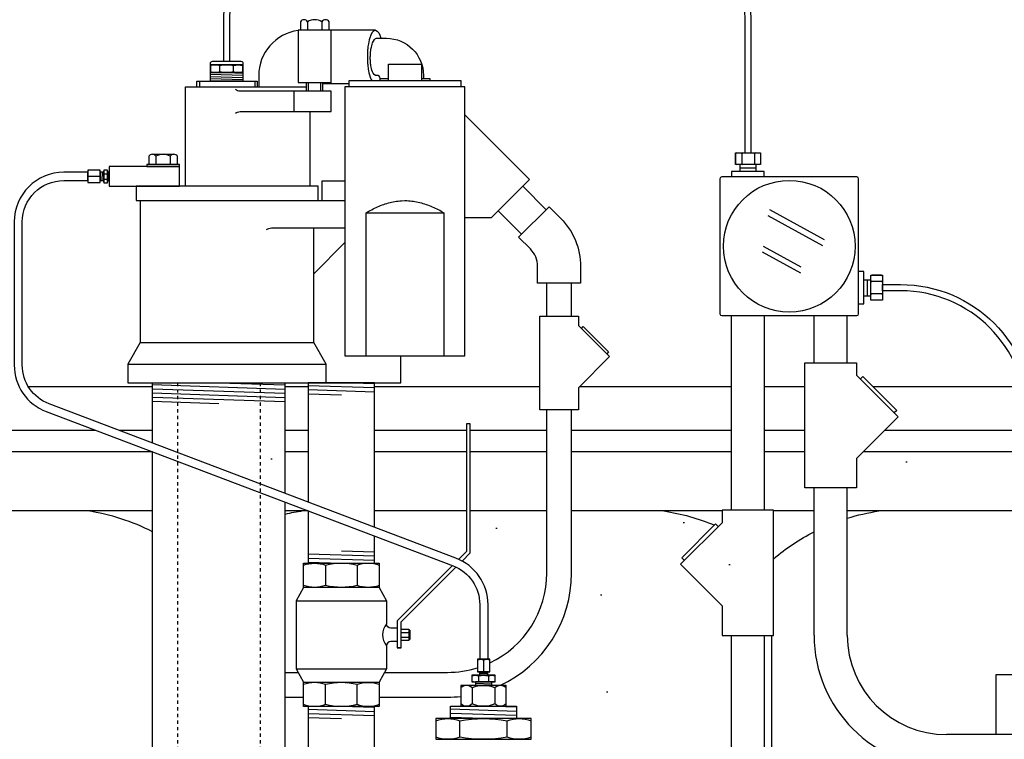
# Model space of a CAD drawing. Extents: x -169 to 2224, y 0 to 2796.
# Tile 436 of 530: x 1861 to 1891, y 935 to 957. Entities that reach past the tile are written whole.
import ezdxf

# ---------------------------------------------------------------- set-up
doc = ezdxf.new("R2010")
doc.units = 0
doc.header["$MEASUREMENT"] = 0
doc.header["$PDSIZE"] = 1
doc.linetypes.add('HIDDEN5', pattern=[0.05, 0.025, -0.025])
doc.layers.get('DEFPOINTS').update_dxf_attribs({"linetype": 'CONTINUOUS'})
for name, color, linetype in [('CONDUIT', 2, 'CONTINUOUS'), ('COPPER-TUBING', 2, 'CONTINUOUS'), ('DIM', 3, 'CONTINUOUS'), ('FRP-SUMP', 2, 'CONTINUOUS'), ('GALV-2-PIPE', 3, 'CONTINUOUS'), ('GALV-2-REDUCER', 3, 'CONTINUOUS'), ('GALV-2-TEE', 3, 'CONTINUOUS'), ('GALV-2-VALVE', 3, 'CONTINUOUS'), ('GALV-4-PIPE', 4, 'CONTINUOUS'), ('J-BOX', 2, 'CONTINUOUS'), ('PEAGRAVEL-HATCH', 3, 'CONTINUOUS'), ('PROBE', 2, 'CONTINUOUS'), ('SUB-PUMP', 4, 'CONTINUOUS')]:
    doc.layers.add(name, color=color, linetype=linetype)
doc.styles.add('SIMPLEX', font='simplex')
doc.dimstyles.new('DIM64', dxfattribs={"dimscale": 64, "dimtxt": 0.09375, "dimasz": 0.09375, "dimexe": 0.0625, "dimexo": 0.0625, "dimgap": 0.046875, "dimtad": 1, "dimdec": 4, "dimzin": 3, "dimdsep": 46, "dimlunit": 4, "dimtxsty": 'SIMPLEX', "dimcen": 0, "dimclrd": 256, "dimclre": 256, "dimclrt": 256, "dimadec": 0, "dimazin": 0, "dimtfac": 1, "dimtdec": 4, "dimtmove": 0, "dimatfit": 3, "dimfxl": 1, "dimfrac": 2, "dimtolj": 1, "dimtzin": 0, "dimarcsym": 0})

# ---------------------------------------------------------------- blocks, each defined once
blk = doc.blocks.new('*D48')
at = {"layer": 'DEFPOINTS', "color": 0, "transparency": 16777216}
for p in [(2031.773, 978.296), (1368.547, 978.015), (2031.773, 700.523)]:
    blk.add_point(p, dxfattribs=at)
at = {"layer": 'DIM', "lineweight": -2, "transparency": 16777216}
for p, q in [((1368.547, 974.015), (1368.547, 696.523)), ((2031.773, 974.296), (2031.773, 696.523)), ((1374.547, 700.523), (2025.773, 700.523))]:
    blk.add_line(p, q, dxfattribs=at)
at = {"layer": 'DIM', "transparency": 16777216}
for points in [[(1374.547, 701.523), (1374.547, 699.523), (1368.547, 700.523)], [(2025.773, 701.523), (2025.773, 699.523), (2031.773, 700.523)]]:
    blk.add_solid(points, dxfattribs=at)
at = {"layer": 'DIM', "transparency": 16777216, "insert": (1700.16, 708.095), "char_height": 6, "attachment_point": 5, "style": 'SIMPLEX'}
blk.add_mtext('\\A1;55\'-3 1/4" (F.V. TANK SLAB)', dxfattribs=at)

msp = doc.modelspace()

# ---------------------------------------------------------------- hatches: boundary and pattern name
at = {"layer": 'PEAGRAVEL-HATCH'}
h = msp.add_hatch(dxfattribs=at)
h.set_pattern_fill('AR-SAND', color=256, scale=7.5, style=0)
h.set_pattern_definition([(37.5, (1377.29, 921.773), (-0.47245, 14.45118), [0, -11.4, 0, -12.75, 0, -12.1875]), (7.5, (1377.29, 921.773), (13.2733, 21.1661), [0, -6.15, 0, -10.275, 0, -3.9375]), (327.5, (1368.066, 921.773), (23.35606, 0.04244), [0, -3.75, 0, -13.5, 0, -17.625]), (317.5, (1368.066, 921.773), (22.54595, 6.5826), [0, -1.875, 0, -8.85, 0, -10.125])])
h.paths.add_polyline_path([(1866.9533, 945.77096), (1941.15711, 946.07721), (1929.86671, 921.77328), (1866.9533, 921.77328)])

# ---------------------------------------------------------------- linework, layer by layer
at = {"layer": 'CONDUIT'}
for p, q in [((1876.64619, 951.82924), (1877.3533, 951.12213)), ((1875.90374, 951.08678), (1876.61084, 950.37967)), ((1877.37311, 947.9074), (1877.37311, 948.9074)), ((1878.12311, 947.9074), (1878.12311, 948.9074)), ((1882.94981, 942.04214), (1882.94981, 947.9235)), ((1883.94981, 942.04214), (1883.94981, 947.9235)), ((1885.45018, 946.4966), (1885.45018, 947.9235)), ((1886.45018, 946.4966), (1886.45018, 947.9235)), ((1877.37311, 940.14713), (1877.37311, 945.07398)), ((1878.12311, 940.14713), (1878.12311, 945.07398)), ((1885.45018, 938.26579), (1885.45018, 942.7187)), ((1886.45018, 938.26579), (1886.45018, 942.7187)), ((1882.94981, 934.7862), (1882.94981, 938.26425)), ((1883.94981, 934.7862), (1883.94981, 938.26425)), ((1869.46198, 937.14713), (1869.85405, 937.14713)), ((1872.47833, 937.14713), (1874.37311, 937.14713)), ((1869.46198, 936.39713), (1870.01942, 936.39713)), ((1872.31296, 936.39713), (1874.37311, 936.39713)), ((1895.15213, 935.26579), (1889.45018, 935.26579))]:
    msp.add_line(p, q, dxfattribs=at)
msp.add_lwpolyline([(1878.39567, 948.9074), (1877.09567, 948.9074), (1877.09567, 949.4074, 0.19891163), (1876.87601, 949.93773), (1876.52246, 950.29128), (1877.44169, 951.21052), (1877.79524, 950.85696, -0.19891237), (1878.39567, 949.40869), (1878.39567, 948.9074)], format="xyb", dxfattribs=at)
for points in [[(1878.32903, 947.62634), (1879.27186, 946.6835), (1878.32903, 945.74067), (1878.32903, 945.07398), (1877.16232, 945.07398), (1877.16232, 947.9074), (1878.32903, 947.9074)], [(1886.72799, 946.12185), (1887.9851, 944.86474), (1886.72799, 943.60762), (1886.72799, 942.7187), (1885.17238, 942.7187), (1885.17238, 946.4966), (1886.72799, 946.4966)], [(1882.67201, 941.6674), (1881.4149, 940.41028), (1882.67201, 939.15316), (1882.67201, 938.26425), (1884.22761, 938.26425), (1884.22761, 942.04214), (1882.67201, 942.04214)]]:
    msp.add_lwpolyline(points, close=True, dxfattribs=at)
for points in [[(1878.41742, 947.53795), (1878.47634, 947.59688), (1879.2424, 946.83082), (1879.18347, 946.7719)], [(1886.84584, 946.004), (1886.92441, 946.08257), (1887.94582, 945.06116), (1887.86725, 944.98259)], [(1882.55416, 941.54954), (1882.47559, 941.62811), (1881.45418, 940.60671), (1881.53275, 940.52814)]]:
    msp.add_lwpolyline(points, dxfattribs=at)
for centre, radius, start, end in [((1874.37311, 940.14713), 3, 295.268369, 0), ((1874.37311, 940.14713), 3.75, 294.998986, 0), ((1889.45018, 938.26579), 4, 180, 270), ((1889.45018, 938.26579), 3, 180, 270), ((1874.37311, 940.14713), 3, 270, 287.569275), ((1874.37311, 940.14713), 3.75, 270, 276.137901)]:
    msp.add_arc(centre, radius, start, end, dxfattribs=at)
at = {"layer": 'COPPER-TUBING', "color": 7}
for p, q in [((1863.8653, 952.12781), (1863.52509, 952.12781)), ((1863.94049, 952.25281), (1863.93207, 952.00281)), ((1863.99919, 952.20392), (1864.08971, 952.20392)), ((1863.99919, 952.04641), (1864.08971, 952.04641)), ((1864.12976, 952.25281), (1864.12134, 952.00281)), ((1875.46619, 937.18345), (1875.46619, 937.52365)), ((1875.59119, 937.10825), (1875.34119, 937.11667)), ((1875.31423, 937.04148), (1875.31423, 936.87251)), ((1875.60827, 937.04148), (1875.60827, 936.87251)), ((1875.71619, 936.79362), (1875.21619, 936.81046))]:
    msp.add_line(p, q, dxfattribs=at)
at = {"layer": 'COPPER-TUBING', "linetype": 'Continuous'}
msp.add_line((1863.88269, 952.25281), (1863.88269, 952.00281), dxfattribs=at)
at = {"layer": 'COPPER-TUBING', "color": 7, "linetype": 'Continuous'}
msp.add_line((1875.59119, 937.16605), (1875.34119, 937.16605), dxfattribs=at)
at = {"layer": 'COPPER-TUBING', "linetype": 'Continuous'}
for points in [[(1863.88269, 952.31531), (1863.50769, 952.31531), (1863.50769, 951.94031), (1863.88269, 951.94031)], [(1863.88269, 952.25281), (1863.88269, 952.00281), (1863.98987, 952.00281), (1863.98987, 952.25281)], [(1864.09875, 952.25281), (1864.09875, 952.00281), (1864.15234, 952.00281), (1864.15234, 952.25281)], [(1875.65369, 937.16605), (1875.65369, 937.54105), (1875.27869, 937.54105), (1875.27869, 937.16605)], [(1875.59119, 937.16605), (1875.34119, 937.16605), (1875.34119, 937.05887), (1875.59119, 937.05887)], [(1875.71619, 936.85563), (1875.21619, 936.85563), (1875.21619, 936.74845), (1875.71619, 936.74845)]]:
    msp.add_lwpolyline(points, close=True, dxfattribs=at)
at = {"layer": 'COPPER-TUBING', "color": 7}
for points in [[(1863.52509, 951.94031, -0.18283313), (1863.52509, 952.12781, -0.18283313), (1863.52509, 952.31531)], [(1863.8653, 951.94031, 0.18283313), (1863.8653, 952.12781, 0.18283313), (1863.8653, 952.31531)], [(1863.99919, 951.93502, -0.16735506), (1863.99919, 952.04641, -0.11763439), (1863.99919, 952.20392, -0.16298639), (1863.99919, 952.31531)], [(1864.08971, 952.31531, -0.16298639), (1864.08971, 952.20392, -0.11763439), (1864.08971, 952.04641, -0.16735506), (1864.08971, 951.93502)], [(1875.27869, 937.52365, -0.18283313), (1875.46619, 937.52365, -0.18283313), (1875.65369, 937.52365)], [(1875.27869, 937.18345, 0.18283313), (1875.46619, 937.18345, 0.18283313), (1875.65369, 937.18345)], [(1875.10631, 937.04148, -0.16735506), (1875.31423, 937.04148, -0.11763439), (1875.60827, 937.04148, -0.16298639), (1875.81619, 937.04148)], [(1875.81619, 936.87251, -0.16298639), (1875.60827, 936.87251, -0.11763439), (1875.31423, 936.87251, -0.16735506), (1875.10631, 936.87251)]]:
    msp.add_lwpolyline(points, format="xyb", dxfattribs=at)
at = {"layer": 'COPPER-TUBING'}
for points in [[(1863.98987, 952.31531), (1863.98987, 951.93502), (1864.09875, 951.93502), (1864.09875, 952.31531)], [(1875.81619, 937.05887), (1875.10631, 937.05887), (1875.10631, 936.85563), (1875.81619, 936.85563)]]:
    msp.add_lwpolyline(points, close=True, dxfattribs=at)
at = {"layer": 'COPPER-TUBING', "linetype": 'Continuous'}
msp.add_lwpolyline([(1861.52674, 946.42762), (1861.52674, 950.75281, -0.41421356), (1862.77674, 952.00281), (1863.50769, 952.00281), (1863.50769, 952.25281), (1862.78091, 952.25281, 0.41421356), (1861.28091, 950.75281), (1861.28091, 946.42762, 0.31159034), (1862.24889, 945.02514), (1874.54126, 940.36211, -0.31159034), (1875.34791, 939.19338), (1875.34791, 937.54105), (1875.59791, 937.54105), (1875.59791, 939.1918, 0.31159034), (1874.62993, 940.59428), (1862.33339, 945.25889, -0.31159034)], format="xyb", close=True, dxfattribs=at)
at = {"layer": 'FRP-SUMP', "color": 7, "linetype": 'Continuous'}
for p, q in [((1865.46198, 945.77096), (1861.71312, 945.77096)), ((1870.16619, 945.77096), (1869.46198, 945.77096)), ((1877.16232, 945.77096), (1872.16619, 945.77096)), ((1882.94981, 945.77096), (1878.35932, 945.77096)), ((1885.17238, 945.77096), (1883.94981, 945.77096)), ((1891.87327, 945.77096), (1887.23602, 945.77096)), ((1863.74994, 944.45572), (1854.84774, 944.45572)), ((1865.46198, 944.45572), (1864.45063, 944.45572)), ((1870.16619, 944.45572), (1869.46198, 944.45572)), ((1874.95082, 944.45572), (1872.16619, 944.45572)), ((1877.37311, 944.45572), (1875.06019, 944.45572)), ((1882.94981, 944.45572), (1878.12311, 944.45572)), ((1885.17238, 944.45572), (1883.94981, 944.45572)), ((1891.87327, 944.45572), (1887.57609, 944.45572)), ((1865.46198, 943.80737), (1854.59774, 943.80737)), ((1870.16619, 943.80737), (1869.46198, 943.80737)), ((1874.95082, 943.80737), (1872.16619, 943.80737)), ((1877.37311, 943.80737), (1875.06019, 943.80737)), ((1882.94981, 943.80737), (1878.12311, 943.80737)), ((1885.17238, 943.80737), (1883.94981, 943.80737)), ((1891.87327, 943.80737), (1886.92774, 943.80737))]:
    msp.add_line(p, q, dxfattribs=at)
at = {"layer": 'FRP-SUMP', "color": 7}
for p, q in [((1865.46198, 942.02096), (1854.41426, 942.02096)), ((1870.16619, 942.02096), (1869.46198, 942.02096)), ((1874.95082, 942.02096), (1872.16619, 942.02096)), ((1877.37311, 942.02096), (1875.06019, 942.02096)), ((1882.67201, 942.02096), (1878.12311, 942.02096)), ((1885.45018, 942.02096), (1884.22761, 942.02096)), ((1891.87327, 942.02096), (1886.45018, 942.02096)), ((1884.16046, 938.26425), (1884.16046, 929.76091))]:
    msp.add_line(p, q, dxfattribs=at)
for points in [[(1865.46198, 941.39228, 0.08149294), (1863.49926, 942.02096)], [(1869.99926, 942.02096, 0.02150268), (1869.46198, 941.91743, 0.02150268)], [(1880.91046, 942.02096, -0.06265937), (1882.44077, 941.59329, -0.06265937)], [(1886.45018, 941.80135, -0.03875218), (1887.41046, 942.02096)], [(1884.22761, 940.57873, -0.05790471), (1885.45018, 941.39353, -0.05790471)]]:
    msp.add_lwpolyline(points, format="xyb", dxfattribs=at)
at = {"layer": 'GALV-2-PIPE', "color": 7}
for p, q in [((1872.16619, 945.73927), (1870.16619, 945.80177)), ((1872.16619, 945.86427), (1871.16619, 945.89552)), ((1872.16619, 945.61427), (1870.16619, 945.67677)), ((1871.16619, 945.52052), (1870.16619, 945.55177)), ((1870.16619, 940.72589), (1872.16619, 940.66339)), ((1871.16619, 940.81964), (1872.16619, 940.78839)), ((1870.16619, 940.60089), (1872.16619, 940.53839)), ((1870.16619, 940.47589), (1871.16619, 940.44464)), ((1872.16619, 935.95839), (1870.16619, 936.02089)), ((1872.16619, 936.08339), (1871.16619, 936.11464)), ((1872.16619, 935.83339), (1870.16619, 935.89589)), ((1871.16619, 935.73964), (1870.16619, 935.77089))]:
    msp.add_line(p, q, dxfattribs=at)
at = {"layer": 'GALV-2-PIPE', "linetype": 'Continuous'}
for points in [[(1872.16619, 941.52888), (1872.16619, 945.89552), (1870.16619, 945.89552), (1870.16619, 942.28757)], [(1870.16619, 942.02177), (1870.16619, 940.44464), (1872.16619, 940.44464), (1872.16619, 941.26308)]]:
    msp.add_lwpolyline(points, dxfattribs=at)
msp.add_lwpolyline([(1870.16619, 936.11464), (1870.16619, 931.02519), (1872.16619, 931.02519), (1872.16619, 936.11464)], close=True, dxfattribs=at)
at = {"layer": 'GALV-2-REDUCER', "color": 7, "linetype": 'Continuous'}
for p, q in [((1875.11657, 936.67806), (1875.11657, 936.19241)), ((1875.80157, 936.67806), (1875.80157, 936.19241))]:
    msp.add_line(p, q, dxfattribs=at)
at = {"layer": 'GALV-2-REDUCER', "color": 7}
for p, q in [((1876.46028, 935.96539), (1874.46278, 936.03267)), ((1876.46028, 936.09046), (1875.46153, 936.1241)), ((1876.46028, 935.84032), (1874.46278, 935.9076)), ((1875.46153, 935.74889), (1874.46278, 935.78253))]:
    msp.add_line(p, q, dxfattribs=at)
at = {"layer": 'GALV-2-REDUCER', "color": 7, "linetype": 'Continuous'}
for points in [[(1876.14407, 936.68014, 0.40030098), (1875.80157, 936.68014, 0.20429346), (1875.11657, 936.68014, 0.41103058), (1874.77407, 936.68014)], [(1876.14407, 936.19241, -0.40030098), (1875.80157, 936.19241, -0.20429346), (1875.11657, 936.19241, -0.41103058), (1874.77407, 936.19241)]]:
    msp.add_lwpolyline(points, format="xyb", dxfattribs=at)
at = {"layer": 'GALV-2-REDUCER', "linetype": 'Continuous'}
for points in [[(1876.14407, 936.74845), (1874.77407, 936.74845), (1874.77407, 936.1241), (1876.14407, 936.1241)], [(1874.4625, 935.7489), (1874.46278, 936.1241), (1876.46028, 936.1241), (1876.46, 935.7489)]]:
    msp.add_lwpolyline(points, close=True, dxfattribs=at)
at = {"layer": 'GALV-2-TEE', "color": 7, "linetype": 'Continuous'}
for p, q in [((1874.74181, 935.18705), (1874.74181, 935.6864)), ((1876.17782, 935.18705), (1876.17782, 935.6864))]:
    msp.add_line(p, q, dxfattribs=at)
for points in [[(1874.02525, 935.6864, -0.17443208), (1874.74181, 935.6864, -0.08704547), (1876.17782, 935.6864, -0.17373472), (1876.89726, 935.6864)], [(1876.89726, 935.18705, -0.17372505), (1876.17782, 935.18705, -0.08704419), (1874.74181, 935.18705, -0.1744223), (1874.02525, 935.18705)]]:
    msp.add_lwpolyline(points, format="xyb", dxfattribs=at)
at = {"layer": 'GALV-2-TEE', "linetype": 'Continuous'}
msp.add_lwpolyline([(1874.02525, 935.12455), (1876.89726, 935.12455), (1876.89726, 935.7489), (1874.02525, 935.7489)], close=True, dxfattribs=at)
at = {"layer": 'GALV-2-VALVE', "color": 7, "linetype": 'Continuous'}
for p, q in [((1870.69175, 940.38841), (1870.69175, 939.76913)), ((1871.64063, 940.38841), (1871.64063, 939.76913)), ((1873.21606, 938.41865), (1873.21119, 938.14062)), ((1873.23054, 938.41865), (1873.22567, 938.14062)), ((1870.69175, 936.17086), (1870.69175, 936.79014)), ((1871.64063, 936.17086), (1871.64063, 936.79014))]:
    msp.add_line(p, q, dxfattribs=at)
at = {"layer": 'GALV-2-VALVE', "color": 2, "linetype": 'Continuous'}
for p, q in [((1869.7976, 939.30946), (1872.53478, 939.30946)), ((1872.97228, 938.3516), (1873.20333, 938.3516)), ((1872.97228, 938.20767), (1873.20333, 938.20767)), ((1869.7976, 937.24981), (1872.53478, 937.24981))]:
    msp.add_line(p, q, dxfattribs=at)
at = {"layer": 'GALV-2-VALVE', "linetype": 'Continuous'}
msp.add_line((1872.97228, 937.89145), (1872.84839, 937.89145), dxfattribs=at)
for points in [[(1874.81419, 940.50973), (1875.06019, 940.75573), (1875.06019, 944.64964), (1874.95082, 944.64964), (1874.95082, 940.80104), (1874.7107, 940.56092)], [(1870.01942, 940.44464), (1872.31296, 940.44464), (1872.31296, 939.7129), (1870.01942, 939.7129), (1870.01942, 940.44464)], [(1874.51997, 940.37019), (1872.84839, 938.69861), (1872.84839, 937.89145), (1872.97228, 937.89145), (1872.97228, 938.66782), (1874.62928, 940.32482)], [(1870.01942, 939.7129), (1869.7976, 939.30946), (1869.7976, 937.24981), (1870.01942, 936.84637)], [(1872.97228, 938.45339), (1873.20333, 938.45339), (1873.20333, 938.10589), (1872.97228, 938.10589)]]:
    msp.add_lwpolyline(points, dxfattribs=at)
at = {"layer": 'GALV-2-VALVE', "color": 7, "linetype": 'Continuous'}
for points in [[(1870.02078, 940.38841, -0.16298639), (1870.69175, 940.38841, -0.11763439), (1871.64063, 940.38841, -0.16735506), (1872.3116, 940.38841)], [(1872.3116, 939.76913, -0.16735506), (1871.64063, 939.76913, -0.11763439), (1870.69175, 939.76913, -0.16298639), (1870.02078, 939.76913)], [(1870.02078, 936.79014, -0.16735506), (1870.69175, 936.79014, -0.11763439), (1871.64063, 936.79014, -0.16298639), (1872.3116, 936.79014)], [(1872.3116, 936.17086, -0.16298639), (1871.64063, 936.17086, -0.11763439), (1870.69175, 936.17086, -0.16735506), (1870.02078, 936.17086)]]:
    msp.add_lwpolyline(points, format="xyb", dxfattribs=at)
at = {"layer": 'GALV-2-VALVE', "linetype": 'Continuous'}
for points in [[(1872.31296, 939.7129), (1872.53478, 939.30946), (1872.53478, 938.60964, 0.37862889), (1872.53478, 937.94964), (1872.53478, 937.24981), (1872.31296, 936.84637)], [(1872.84839, 938.48464), (1872.65978, 938.48464, -0.41421356), (1872.53478, 938.60964)], [(1872.84839, 938.07464), (1872.65978, 938.07464, 0.41421356), (1872.53478, 937.94964)]]:
    msp.add_lwpolyline(points, format="xyb", dxfattribs=at)
at = {"layer": 'GALV-2-VALVE', "color": 2, "linetype": 'Continuous'}
msp.add_lwpolyline([(1873.20333, 938.41865), (1873.23054, 938.41865), (1873.23054, 938.14062), (1873.20333, 938.14062)], dxfattribs=at)
at = {"layer": 'GALV-2-VALVE', "linetype": 'Continuous'}
msp.add_lwpolyline([(1870.01942, 936.84637), (1872.31296, 936.84637), (1872.31296, 936.11464), (1870.01942, 936.11464)], close=True, dxfattribs=at)
at = {"layer": 'GALV-4-PIPE', "color": 7}
for p, q in [((1865.46198, 945.83781), (1869.46198, 945.70308)), ((1867.46198, 945.89552), (1869.46198, 945.82815)), ((1865.46198, 945.71274), (1869.46198, 945.57801)), ((1865.46198, 945.58767), (1869.46198, 945.45294)), ((1865.46198, 945.4626), (1869.46198, 945.32787)), ((1865.46198, 945.33753), (1867.46198, 945.27016))]:
    msp.add_line(p, q, dxfattribs=at)
at = {"layer": 'GALV-4-PIPE'}
for points in [[(1865.46198, 944.07208), (1865.46198, 945.89552), (1869.46198, 945.89552), (1869.46198, 942.55471)], [(1869.46198, 942.2889), (1869.46198, 922.52331), (1865.46198, 922.52331), (1865.46198, 943.80628)]]:
    msp.add_lwpolyline(points, dxfattribs=at)
at = {"layer": 'J-BOX', "color": 7}
for p, q in [((1885.76417, 950.21077), (1884.11178, 951.11612)), ((1885.7186, 950.02941), (1884.06621, 950.93476)), ((1885.06325, 949.38212), (1883.92389, 950.00637)), ((1885.05196, 949.20075), (1883.89406, 949.83517))]:
    msp.add_line(p, q, dxfattribs=at)
at = {"layer": 'J-BOX'}
msp.add_lwpolyline([(1886.79437, 947.97906), (1886.79437, 952.05669, 0.41421356), (1886.73882, 952.11225), (1882.66118, 952.11225, 0.41421356), (1882.60563, 952.05669), (1882.60563, 947.97906, 0.41421356), (1882.66118, 947.9235), (1886.73882, 947.9235, 0.41421356)], format="xyb", close=True, dxfattribs=at)
msp.add_circle((1884.7, 950.01787), 1.98948, dxfattribs=at)
at = {"layer": 'PROBE', "color": 7}
for p, q in [((1867.49818, 955.28531), (1867.49818, 955.47471)), ((1867.90559, 955.28531), (1867.90559, 955.47471)), ((1883.70433, 952.3795), (1883.21548, 952.3795)), ((1887.06163, 948.51822), (1887.06163, 949.00706))]:
    msp.add_line(p, q, dxfattribs=at)
at = {"layer": 'PROBE', "color": 8}
for p, q in [((1867.21009, 955.2153), (1868.19368, 955.18217)), ((1867.21009, 955.14855), (1868.19368, 955.11542)), ((1867.21009, 955.08609), (1868.19368, 955.05296)), ((1867.21009, 955.02348), (1867.70188, 955.00691)), ((1867.70188, 955.2612), (1868.19368, 955.24464))]:
    msp.add_line(p, q, dxfattribs=at)
at = {"layer": 'PROBE'}
for p, q in [((1883.21548, 952.27389), (1883.21548, 952.48511)), ((1883.70433, 952.27389), (1883.70433, 952.48511)), ((1886.95602, 949.00706), (1887.16724, 949.00706)), ((1886.95602, 948.51822), (1887.16724, 948.51822))]:
    msp.add_line(p, q, dxfattribs=at)
for points in [[(1883.54861, 952.8353), (1883.54861, 956.94771, 0.40047434), (1881.3135, 959.04146), (1869.70188, 959.04146, 0.41421356), (1867.60813, 956.94771), (1867.60813, 955.60582), (1867.79563, 955.60582), (1867.79563, 956.94771, -0.41421356), (1869.70188, 958.85396), (1881.3135, 958.85396, -0.39914995), (1883.36111, 956.94771), (1883.36111, 952.8353)], [(1892.06077, 937.76838), (1891.87327, 937.76838), (1891.87327, 944.86144, 0.41421356), (1888.06077, 948.67394), (1887.51743, 948.67394), (1887.51743, 948.86144), (1888.06077, 948.86144, -0.41421356), (1892.06077, 944.86144)]]:
    msp.add_lwpolyline(points, format="xyb", close=True, dxfattribs=at)
msp.add_lwpolyline([(1867.21009, 955.00691), (1867.21009, 955.54332, -0.41421356), (1867.27259, 955.60582), (1868.13118, 955.60582, -0.41421356), (1868.19368, 955.54332), (1868.19368, 955.00691), (1867.21009, 955.00691)], format="xyb", dxfattribs=at)
at = {"layer": 'PROBE', "color": 7}
for points in [[(1867.21009, 955.47471, -0.16735506), (1867.49818, 955.47471, -0.11763439), (1867.90559, 955.47471, -0.16298639), (1868.19368, 955.47471)], [(1868.19368, 955.28531, -0.16298639), (1867.90559, 955.28531, -0.11763439), (1867.49818, 955.28531, -0.16735506), (1867.21009, 955.28531)], [(1883.1059, 952.8353, 0.41421356), (1883.07465, 952.80405), (1883.07465, 952.51636, 0.41421356), (1883.1059, 952.48511)], [(1883.2335, 952.8353, -0.41421356), (1883.26475, 952.80405), (1883.26475, 952.51636, -0.41421356), (1883.2335, 952.48511)], [(1883.296, 952.8353, 0.41421356), (1883.26475, 952.80405), (1883.26475, 952.51636, 0.41421356), (1883.296, 952.48511)], [(1883.61372, 952.8353, -0.41421356), (1883.64497, 952.80405), (1883.64497, 952.51636, -0.41421356), (1883.61372, 952.48511)], [(1883.67622, 952.8353, 0.41421356), (1883.64497, 952.80405), (1883.64497, 952.51636, 0.41421356), (1883.67622, 952.48511)], [(1883.80382, 952.8353, -0.41421356), (1883.83507, 952.80405), (1883.83507, 952.51636, -0.41421356), (1883.80382, 952.48511)], [(1887.51743, 949.11665, 0.41421356), (1887.48618, 949.1479), (1887.19849, 949.1479, 0.41421356), (1887.16724, 949.11665)], [(1887.51743, 948.98904, -0.41421356), (1887.48618, 948.95779), (1887.19849, 948.95779, -0.41421356), (1887.16724, 948.98904)], [(1887.51743, 948.92654, 0.41421356), (1887.48618, 948.95779), (1887.19849, 948.95779, 0.41421356), (1887.16724, 948.92654)], [(1887.51743, 948.60883, -0.41421356), (1887.48618, 948.57758), (1887.19849, 948.57758, -0.41421356), (1887.16724, 948.60883)], [(1887.51743, 948.54633, 0.41421356), (1887.48618, 948.57758), (1887.19849, 948.57758, 0.41421356), (1887.16724, 948.54633)], [(1887.51743, 948.41872, -0.41421356), (1887.48618, 948.38747), (1887.19849, 948.38747, -0.41421356), (1887.16724, 948.41872)]]:
    msp.add_lwpolyline(points, format="xyb", dxfattribs=at)
at = {"layer": 'PROBE'}
for points in [[(1868.19368, 955.4981), (1867.21009, 955.4981), (1867.21009, 955.2612), (1868.19368, 955.2612)], [(1883.07465, 952.8353), (1883.83507, 952.8353), (1883.83507, 952.48511), (1883.07465, 952.48511)], [(1887.51743, 949.1479), (1887.51743, 948.38747), (1887.16724, 948.38747), (1887.16724, 949.1479)]]:
    msp.add_lwpolyline(points, close=True, dxfattribs=at)
for points in [[(1883.94161, 952.11639), (1883.94161, 952.27389), (1882.95802, 952.27389), (1882.95802, 952.11225)], [(1886.79852, 948.27589), (1886.95602, 948.27589), (1886.95602, 949.25948), (1886.79437, 949.25948)], [(1890.95122, 935.26579), (1890.95122, 937.07943), (1890.95122, 937.07943), (1892.97274, 937.07943), (1892.97274, 937.07943), (1892.97274, 935.26579)]]:
    msp.add_lwpolyline(points, dxfattribs=at)
at = {"layer": 'PROBE', "linetype": 'Continuous'}
for centre, start, end in [((1883.1059, 952.51636), 180, 270), ((1887.19849, 949.11665), 90, 180)]:
    msp.add_arc(centre, 0.03125, start, end, dxfattribs=at)
at = {"layer": 'SUB-PUMP', "color": 3, "linetype": 'Continuous'}
for p, q in [((1870.14405, 956.7986), (1870.14405, 956.549)), ((1870.57707, 956.7986), (1870.57707, 956.549)), ((1872.33697, 955.083), (1872.58697, 955.083)), ((1869.73683, 954.08301), (1869.73683, 954.703)), ((1870.11056, 954.703), (1870.11056, 954.959)), ((1870.61056, 954.703), (1870.61056, 954.959)), ((1870.61056, 954.929), (1871.39947, 954.929)), ((1870.22787, 951.83301), (1870.22787, 954.08301)), ((1865.56468, 952.73471), (1865.56468, 952.48511)), ((1865.99769, 952.73471), (1865.99769, 952.48511)), ((1871.27447, 950.13201), (1870.33197, 949.18951))]:
    msp.add_line(p, q, dxfattribs=at)
at = {"layer": 'SUB-PUMP', "color": 2, "linetype": 'Continuous'}
for p, q in [((1866.87598, 955.00691), (1866.87598, 954.833)), ((1868.54797, 955.00691), (1868.54797, 954.833)), ((1870.17756, 954.703), (1870.17756, 954.959)), ((1870.54356, 954.703), (1870.54356, 954.959)), ((1865.45643, 952.79711), (1866.10594, 952.79711))]:
    msp.add_line(p, q, dxfattribs=at)
at = {"layer": 'SUB-PUMP', "linetype": 'Continuous'}
for p, q in [((1865.09198, 949.1205), (1865.08555, 949.1205)), ((1865.09198, 947.1137), (1870.33197, 947.1137)), ((1864.71198, 946.45552), (1870.71197, 946.45552))]:
    msp.add_line(p, q, dxfattribs=at)
at = {"layer": 'SUB-PUMP', "color": 1, "linetype": 'HIDDEN5'}
for p, q in [((1866.21198, 945.89552), (1866.21198, 824.52328)), ((1868.71198, 945.89552), (1868.71198, 824.52328))]:
    msp.add_line(p, q, dxfattribs=at)
at = {"layer": 'SUB-PUMP', "color": 3, "linetype": 'Continuous'}
for points in [[(1870.79357, 956.549), (1870.79357, 956.7986, 0.57642433), (1870.57707, 956.7986, 0.28821354), (1870.14405, 956.7986, 0.57642486), (1869.92755, 956.7986), (1869.92755, 956.549)], [(1869.86056, 956.53623, 0.37487613), (1868.66787, 955.169), (1868.66787, 954.833)], [(1867.96327, 954.0378, -0.15391481), (1868.10666, 954.08301), (1870.86056, 954.08301), (1870.86056, 954.703), (1868.10666, 954.703, -0.15391517), (1867.96327, 954.74822)], [(1866.2142, 952.48511), (1866.2142, 952.73471, 0.57642433), (1865.99769, 952.73471, 0.28821354), (1865.56468, 952.73471, 0.57642486), (1865.34818, 952.73471), (1865.34818, 952.48511)]]:
    msp.add_lwpolyline(points, format="xyb", dxfattribs=at)
for points in [[(1872.19127, 956.549), (1869.86056, 956.549), (1869.86056, 954.959), (1870.86056, 954.959)], [(1870.86056, 954.929), (1870.86056, 956.549)], [(1872.19527, 956.54686), (1872.19032, 956.54774), (1872.1362, 956.51895), (1872.09003, 956.46135), (1872.05408, 956.39026), (1872.02751, 956.3177), (1872.00826, 956.25006), (1871.99432, 956.18961), (1871.98411, 956.13648), (1871.97654, 956.08993), (1871.97083, 956.04901), (1871.96646, 956.01277), (1871.96306, 955.98038), (1871.9604, 955.95114), (1871.9583, 955.92449), (1871.95662, 955.89994), (1871.95528, 955.87711), (1871.95421, 955.85569), (1871.95337, 955.83538), (1871.95272, 955.81596), (1871.95223, 955.79723), (1871.95188, 955.77901), (1871.95167, 955.76112), (1871.95158, 955.74342), (1871.95161, 955.72575), (1871.95176, 955.70798), (1871.95204, 955.68994), (1871.95246, 955.67149), (1871.95302, 955.65244), (1871.95377, 955.6326), (1871.95472, 955.61177), (1871.95591, 955.58968), (1871.95741, 955.56603), (1871.95929, 955.54049), (1871.96165, 955.51261), (1871.96465, 955.48187), (1871.9685, 955.44765), (1871.97349, 955.40918), (1871.98005, 955.36557), (1871.98882, 955.31584), (1872.00073, 955.25911), (1872.0171, 955.19495), (1872.03974, 955.12437), (1872.07078, 955.05141), (1872.08769, 955.0205)], [(1872.18867, 956.54686), (1872.19362, 956.54774), (1872.24774, 956.51895), (1872.29392, 956.46135), (1872.32986, 956.39026), (1872.35643, 956.3177), (1872.36175, 956.299)], [(1872.58697, 955.0205), (1872.58697, 955.5205), (1873.58697, 955.5205), (1873.58697, 955.0205)], [(1866.80098, 954.833), (1866.80098, 955.00691), (1868.62297, 955.00691), (1868.62297, 954.833)], [(1871.39947, 954.833), (1871.39947, 955.0205), (1874.77447, 955.0205), (1874.77447, 954.833)], [(1873.58697, 955.083), (1873.83697, 955.083), (1873.83697, 955.0205)], [(1866.46198, 951.83301), (1866.46198, 954.833), (1870.11056, 954.833)], [(1874.89947, 950.88348), (1875.70044, 950.88348), (1876.84949, 952.03253), (1874.89947, 953.98255)], [(1866.2767, 952.42261), (1864.15234, 952.42261), (1864.15234, 951.83301), (1866.2767, 951.83301), (1866.2767, 952.42261)], [(1870.58697, 951.39551), (1870.58697, 951.98951), (1871.27447, 951.98951)], [(1870.71197, 945.89552), (1872.96197, 945.89552), (1872.96197, 946.70801)]]:
    msp.add_lwpolyline(points, dxfattribs=at)
at = {"layer": 'SUB-PUMP', "color": 2, "linetype": 'Continuous'}
msp.add_lwpolyline([(1872.33697, 955.0205), (1872.33697, 955.08525, 0.41421356), (1872.24322, 955.179), (1872.20444, 955.179), (1872.1947, 955.18008), (1872.1577, 955.20076), (1872.12662, 955.24124), (1872.10279, 955.29089), (1872.08547, 955.34143), (1872.07314, 955.38845), (1872.06437, 955.43044), (1872.05808, 955.46731), (1872.05351, 955.49959), (1872.05015, 955.52796), (1872.04765, 955.55308), (1872.04577, 955.57552), (1872.04435, 955.59576), (1872.04328, 955.61422), (1872.04248, 955.63121), (1872.04188, 955.647), (1872.04145, 955.66183), (1872.04116, 955.67588), (1872.04099, 955.68931), (1872.04092, 955.70226), (1872.04094, 955.71487), (1872.04105, 955.72723), (1872.04124, 955.73947), (1872.04152, 955.75168), (1872.04188, 955.76396), (1872.04233, 955.77643), (1872.04289, 955.78918), (1872.04355, 955.80234), (1872.04435, 955.81604), (1872.04531, 955.83043), (1872.04645, 955.84568), (1872.04783, 955.862), (1872.04949, 955.87963), (1872.05153, 955.89887), (1872.05405, 955.92007), (1872.0572, 955.94367), (1872.0612, 955.97019), (1872.06636, 956.00024), (1872.07314, 956.03448), (1872.08219, 956.07353), (1872.09443, 956.11763), (1872.11109, 956.1661), (1872.1336, 956.21608), (1872.16296, 956.26124), (1872.19864, 956.29164), (1872.22873, 956.299), (1872.52697, 956.299, -0.41421341), (1873.64697, 955.179), (1873.64697, 955.083)], format="xyb", dxfattribs=at)
at = {"layer": 'SUB-PUMP', "linetype": 'Continuous'}
msp.add_lwpolyline([(1871.27447, 954.833), (1871.27447, 946.70801), (1874.89947, 946.70801), (1874.89947, 954.833)], close=True, dxfattribs=at)
at = {"layer": 'SUB-PUMP', "color": 3, "linetype": 'Continuous'}
msp.add_lwpolyline([(1866.2767, 952.48511), (1865.28568, 952.48511), (1865.28568, 952.42261), (1866.2767, 952.42261)], close=True, dxfattribs=at)
at = {"layer": 'SUB-PUMP', "linetype": 'Continuous'}
for points in [[(1870.46197, 951.39551), (1870.46197, 951.83301), (1864.96198, 951.83301), (1864.96198, 951.39551), (1871.27447, 951.39551)], [(1865.09198, 951.39551), (1865.09198, 947.1137), (1864.71198, 946.45552), (1864.71198, 945.89552), (1870.71197, 945.89552), (1870.71197, 946.45552), (1870.33197, 947.11369), (1870.33197, 950.56951)]]:
    msp.add_lwpolyline(points, dxfattribs=at)
at = {"layer": 'SUB-PUMP', "color": 5, "linetype": 'Continuous'}
msp.add_lwpolyline([(1871.90607, 951.02101), (1871.94843, 951.05137), (1871.99342, 951.07345), (1872.03672, 951.10084), (1872.0821, 951.12167), (1872.12518, 951.14974), (1872.17089, 951.16957), (1872.21645, 951.18983), (1872.26172, 951.21104), (1872.30751, 951.23057), (1872.35363, 951.24911), (1872.40004, 951.2667), (1872.44677, 951.2833), (1872.49382, 951.29889), (1872.54121, 951.31338), (1872.5889, 951.32696), (1872.63691, 951.33952), (1872.68535, 951.35072), (1872.73397, 951.36137), (1872.78395, 951.36772), (1872.83341, 951.37571), (1872.88269, 951.38428), (1872.93203, 951.39268), (1872.98432, 951.39173), (1873.08697, 951.39601), (1873.14, 951.39924), (1873.18985, 951.3925), (1873.24131, 951.39079), (1873.29068, 951.38252), (1873.3419, 951.38006), (1873.39074, 951.37012), (1873.43963, 951.3603), (1873.48859, 951.35074), (1873.53699, 951.3394), (1873.58504, 951.32697), (1873.63275, 951.31345), (1873.68012, 951.29889), (1873.72717, 951.28329), (1873.77385, 951.26656), (1873.82033, 951.24916), (1873.86648, 951.23074), (1873.91223, 951.21106), (1873.95793, 951.19124), (1874.00206, 951.16646), (1874.04722, 951.14492), (1874.09253, 951.12384), (1874.13796, 951.10317), (1874.18028, 951.07267), (1874.26787, 951.02101)], dxfattribs=at)
msp.add_lwpolyline([(1874.26787, 946.70801), (1874.26787, 951.02101), (1871.90607, 951.02101), (1871.90607, 946.70801)], close=True, dxfattribs=at)
at = {"layer": 'SUB-PUMP', "linetype": 'Continuous'}
msp.add_lwpolyline([(1868.90639, 950.52104, -0.15963894), (1869.05432, 950.56951), (1871.27447, 950.56951)], format="xyb", dxfattribs=at)

# ---------------------------------------------------------------- dimensions: what is measured, and where the dimension line sits
at = {"layer": 'DIM'}
dim = msp.add_linear_dim(base=(2031.77254, 700.52328), p1=(1368.54722, 978.01471), p2=(2031.77254, 978.29596), angle=0, text='<> (F.V. TANK SLAB)', dimstyle='DIM64', dxfattribs=at)
dim.commit()
dim.dimension.update_dxf_attribs({"geometry": '*D48', "text_midpoint": (1700.15988, 708.09471)})

doc.saveas('drawing.dxf')
